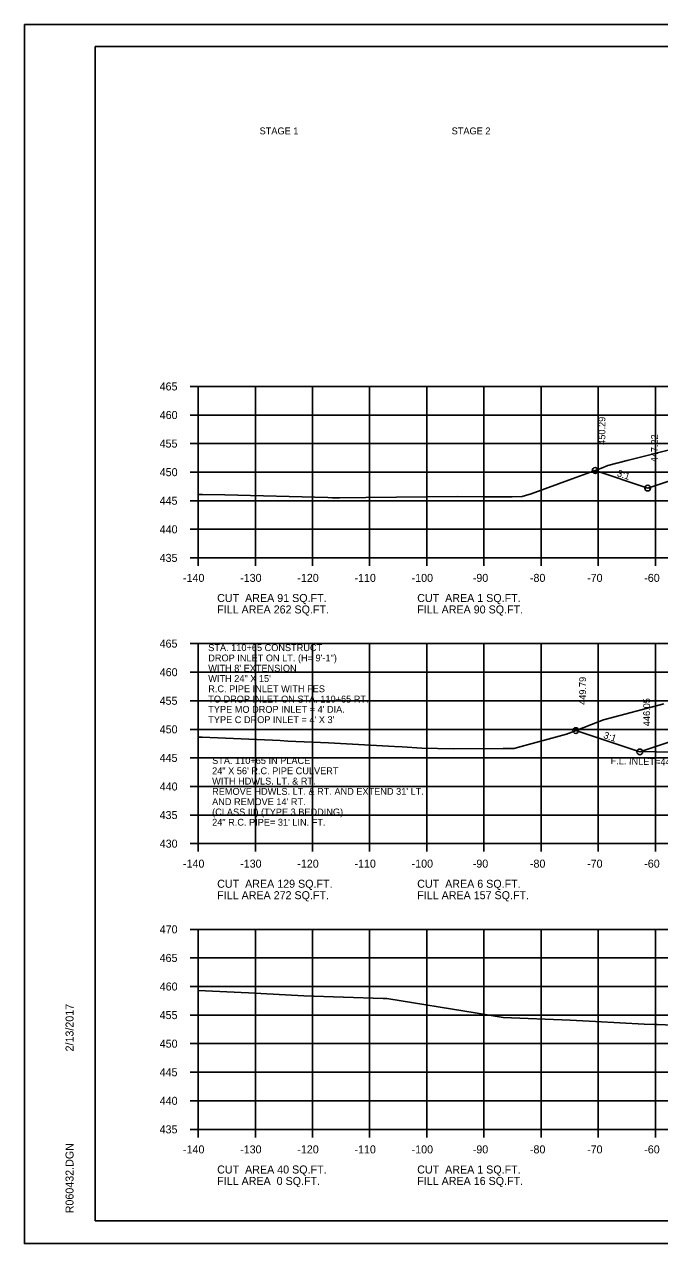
# Model space of a CAD drawing. Extents: x 1538688 to 1540766, y 656250 to 671912.
# Drawn here: x 1538687.8 to 1538798.9, y 657831.3 to 658044.6 of the extents above; entities that cross this region are included whole.
import ezdxf

# ---------------------------------------------------------------- set-up
doc = ezdxf.new("R2010")
doc.units = 0
for name, color, linetype in [('18', 7, 'Continuous'), ('20', 7, 'Continuous'), ('22', 7, 'Continuous'), ('26', 7, 'Continuous'), ('39', 7, 'Continuous'), ('40', 7, 'Continuous'), ('41', 7, 'Continuous'), ('42', 7, 'Continuous'), ('Borings', 7, 'Continuous'), ('Default', 7, 'Continuous'), ('Horizontal Alignment', 7, 'Continuous'), ('RipRap', 7, 'Continuous')]:
    doc.layers.add(name, color=color, linetype=linetype)

msp = doc.modelspace()

# ---------------------------------------------------------------- linework, layer by layer
at = {"layer": '18'}
for points in [[(1538718.18, 657962.33), (1538718.95, 657962.32), (1538722.82, 657962.27), (1538740.84, 657961.8), (1538741.68, 657961.73), (1538742.91, 657961.78), (1538747.53, 657961.8), (1538763.54, 657962.01), (1538768.02, 657961.96), (1538773.12, 657961.94), (1538774.85, 657961.97), (1538775.47, 657962.18), (1538776.41, 657962.48), (1538783.61, 657965.06), (1538788.77, 657966.97), (1538789.83, 657967.39), (1538793.25, 657968.28), (1538801.79, 657970.46)], [(1538718.18, 657919.89), (1538718.89, 657919.86), (1538732.5, 657919.27), (1538733.85, 657919.19), (1538740.99, 657918.87), (1538752.5, 657918.27), (1538753.88, 657918.21), (1538757.31, 657917.94), (1538762.83, 657917.83), (1538771.55, 657917.89), (1538773.46, 657917.9), (1538774.05, 657918.08), (1538782.62, 657920.41), (1538783.56, 657920.77), (1538789.07, 657922.91), (1538799.63, 657925.71)], [(1538718.18, 657875.57), (1538726.98, 657875.12), (1538736.65, 657874.61), (1538750.55, 657874.18), (1538750.84, 657874.16), (1538751.17, 657874.13), (1538766.96, 657871.58), (1538771.54, 657870.82), (1538783.27, 657870.36), (1538787.71, 657870.13), (1538796.21, 657869.69), (1538798.04, 657869.62), (1538798.55, 657869.6), (1538809.89, 657869.16)]]:
    msp.add_lwpolyline(points, dxfattribs=at)
at = {"layer": '20'}
for points in [[(1538787.61, 657966.54), (1538796.82, 657963.47), (1538816.67, 657970.09), (1538821.67, 657969.99), (1538824.67, 657969.93), (1538825.17, 657969.93), (1538825.18, 657969.43), (1538826.18, 657969.45), (1538858.18, 657970.09), (1538890.18, 657969.45), (1538891.18, 657969.43), (1538891.19, 657969.93), (1538891.69, 657969.93), (1538894.69, 657969.99), (1538899.69, 657970.09), (1538922.05, 657962.63)], [(1538784.23, 657921.03), (1538795.44, 657917.3), (1538816.67, 657924.37), (1538821.67, 657924.27), (1538824.67, 657924.21), (1538825.17, 657924.21), (1538825.18, 657923.71), (1538826.18, 657923.73), (1538858.18, 657924.37), (1538890.18, 657923.73), (1538891.18, 657923.71), (1538891.19, 657924.21), (1538891.69, 657924.21), (1538894.69, 657924.27), (1538899.69, 657924.37), (1538927.67, 657915.05), (1538938.79, 657918.76)]]:
    msp.add_lwpolyline(points, dxfattribs=at)
at = {"layer": '22'}
for p, q in [((1538718.18, 657981.25), (1538998.18, 657981.25)), ((1538718.18, 657951.25), (1538718.18, 657981.25)), ((1538728.18, 657951.25), (1538728.18, 657981.25)), ((1538738.18, 657951.25), (1538738.18, 657981.25)), ((1538748.18, 657951.25), (1538748.18, 657981.25)), ((1538758.18, 657951.25), (1538758.18, 657981.25)), ((1538768.18, 657951.25), (1538768.18, 657981.25)), ((1538778.18, 657951.25), (1538778.18, 657981.25)), ((1538788.18, 657951.25), (1538788.18, 657981.25)), ((1538798.18, 657951.25), (1538798.18, 657981.25)), ((1538718.18, 657976.25), (1538998.18, 657976.25)), ((1538718.18, 657971.25), (1538998.18, 657971.25)), ((1538718.18, 657966.25), (1538998.18, 657966.25)), ((1538718.18, 657961.25), (1538998.18, 657961.25)), ((1538718.18, 657956.25), (1538998.18, 657956.25)), ((1538718.18, 657951.25), (1538998.18, 657951.25)), ((1538718.18, 657936.25), (1538998.18, 657936.25)), ((1538718.18, 657901.25), (1538718.18, 657936.25)), ((1538728.18, 657901.25), (1538728.18, 657936.25)), ((1538738.18, 657901.25), (1538738.18, 657936.25)), ((1538748.18, 657901.25), (1538748.18, 657936.25)), ((1538758.18, 657901.25), (1538758.18, 657936.25)), ((1538768.18, 657901.25), (1538768.18, 657936.25)), ((1538778.18, 657901.25), (1538778.18, 657936.25)), ((1538788.18, 657901.25), (1538788.18, 657936.25)), ((1538798.18, 657901.25), (1538798.18, 657936.25)), ((1538718.18, 657931.25), (1538998.18, 657931.25)), ((1538718.18, 657926.25), (1538998.18, 657926.25)), ((1538718.18, 657921.25), (1538998.18, 657921.25)), ((1538718.18, 657916.25), (1538998.18, 657916.25)), ((1538718.18, 657911.25), (1538998.18, 657911.25)), ((1538718.18, 657906.25), (1538998.18, 657906.25)), ((1538718.18, 657901.25), (1538998.18, 657901.25)), ((1538718.18, 657886.25), (1538998.18, 657886.25)), ((1538718.18, 657851.25), (1538718.18, 657886.25)), ((1538728.18, 657851.25), (1538728.18, 657886.25)), ((1538738.18, 657851.25), (1538738.18, 657886.25)), ((1538748.18, 657851.25), (1538748.18, 657886.25)), ((1538758.18, 657851.25), (1538758.18, 657886.25)), ((1538768.18, 657851.25), (1538768.18, 657886.25)), ((1538778.18, 657851.25), (1538778.18, 657886.25)), ((1538788.18, 657851.25), (1538788.18, 657886.25)), ((1538798.18, 657851.25), (1538798.18, 657886.25)), ((1538718.18, 657881.25), (1538998.18, 657881.25)), ((1538718.18, 657876.25), (1538998.18, 657876.25)), ((1538718.18, 657871.25), (1538998.18, 657871.25)), ((1538718.18, 657866.25), (1538998.18, 657866.25)), ((1538718.18, 657861.25), (1538998.18, 657861.25)), ((1538718.18, 657856.25), (1538998.18, 657856.25)), ((1538718.18, 657851.25), (1538998.18, 657851.25))]:
    msp.add_line(p, q, dxfattribs=at)
at = {"layer": '26'}
for p, q in [((1538687.78, 658044.6), (1539021.11, 658044.6)), ((1538687.78, 657831.27), (1539021.11, 657831.27))]:
    msp.add_line(p, q, dxfattribs=at)
msp.add_lwpolyline([(1538687.77, 658044.6), (1539021.11, 658044.6), (1539021.11, 657831.26), (1538687.77, 657831.26)], close=True, dxfattribs=at)
for centre in [(1538787.61, 657966.54), (1538796.82, 657963.47), (1538784.23, 657921.03), (1538795.44, 657917.3)]:
    msp.add_circle(centre, 0.5, dxfattribs=at)
at = {"layer": '39'}
msp.add_line((1538795.66, 657917.37), (1538820.68, 657916.8), dxfattribs=at)
at = {"layer": 'Borings'}
for p, q in [((1538716.78, 657981.25), (1538718.18, 657981.25)), ((1538718.18, 657951.25), (1538718.18, 657981.25)), ((1538716.78, 657976.25), (1538718.18, 657976.25)), ((1538716.78, 657971.25), (1538718.18, 657971.25)), ((1538716.78, 657966.25), (1538718.18, 657966.25)), ((1538716.78, 657961.25), (1538718.18, 657961.25)), ((1538716.78, 657956.25), (1538718.18, 657956.25)), ((1538716.78, 657951.25), (1538718.18, 657951.25)), ((1538718.18, 657951.25), (1538998.18, 657951.25)), ((1538718.18, 657949.85), (1538718.18, 657951.25)), ((1538728.18, 657949.85), (1538728.18, 657951.25)), ((1538738.18, 657949.85), (1538738.18, 657951.25)), ((1538748.18, 657949.85), (1538748.18, 657951.25)), ((1538758.18, 657949.85), (1538758.18, 657951.25)), ((1538768.18, 657949.85), (1538768.18, 657951.25)), ((1538778.18, 657949.85), (1538778.18, 657951.25)), ((1538788.18, 657949.85), (1538788.18, 657951.25)), ((1538798.18, 657949.85), (1538798.18, 657951.25)), ((1538716.78, 657936.25), (1538718.18, 657936.25)), ((1538718.18, 657901.25), (1538718.18, 657936.25)), ((1538716.78, 657931.25), (1538718.18, 657931.25)), ((1538716.78, 657926.25), (1538718.18, 657926.25)), ((1538716.78, 657921.25), (1538718.18, 657921.25)), ((1538716.78, 657916.25), (1538718.18, 657916.25)), ((1538716.78, 657911.25), (1538718.18, 657911.25)), ((1538716.78, 657906.25), (1538718.18, 657906.25)), ((1538716.78, 657901.25), (1538718.18, 657901.25)), ((1538718.18, 657901.25), (1538998.18, 657901.25)), ((1538718.18, 657899.85), (1538718.18, 657901.25)), ((1538728.18, 657899.85), (1538728.18, 657901.25)), ((1538738.18, 657899.85), (1538738.18, 657901.25)), ((1538748.18, 657899.85), (1538748.18, 657901.25)), ((1538758.18, 657899.85), (1538758.18, 657901.25)), ((1538768.18, 657899.85), (1538768.18, 657901.25)), ((1538778.18, 657899.85), (1538778.18, 657901.25)), ((1538788.18, 657899.85), (1538788.18, 657901.25)), ((1538798.18, 657899.85), (1538798.18, 657901.25)), ((1538716.78, 657886.25), (1538718.18, 657886.25)), ((1538718.18, 657851.25), (1538718.18, 657886.25)), ((1538716.78, 657881.25), (1538718.18, 657881.25)), ((1538716.78, 657876.25), (1538718.18, 657876.25)), ((1538716.78, 657871.25), (1538718.18, 657871.25)), ((1538716.78, 657866.25), (1538718.18, 657866.25)), ((1538716.78, 657861.25), (1538718.18, 657861.25)), ((1538716.78, 657856.25), (1538718.18, 657856.25)), ((1538716.78, 657851.25), (1538718.18, 657851.25)), ((1538718.18, 657851.25), (1538998.18, 657851.25)), ((1538718.18, 657849.85), (1538718.18, 657851.25)), ((1538728.18, 657849.85), (1538728.18, 657851.25)), ((1538738.18, 657849.85), (1538738.18, 657851.25)), ((1538748.18, 657849.85), (1538748.18, 657851.25)), ((1538758.18, 657849.85), (1538758.18, 657851.25)), ((1538768.18, 657849.85), (1538768.18, 657851.25)), ((1538778.18, 657849.85), (1538778.18, 657851.25)), ((1538788.18, 657849.85), (1538788.18, 657851.25)), ((1538798.18, 657849.85), (1538798.18, 657851.25))]:
    msp.add_line(p, q, dxfattribs=at)
at = {"layer": 'RipRap'}
for p, q in [((1538700.18, 658040.71), (1539016.36, 658040.71)), ((1538700.18, 657835.25), (1538700.18, 658040.71)), ((1538700.18, 657835.25), (1538700.18, 657835.25)), ((1539016.36, 657835.25), (1538700.18, 657835.25))]:
    msp.add_line(p, q, dxfattribs=at)

# ---------------------------------------------------------------- texts
at = {"layer": '40'}
for s, p in [('STA. 110+65 CONSTRUCT', (1538719.94, 657934.94)), ('DROP INLET ON LT. (H= 9\'-1") ', (1538719.94, 657933.14)), ("WITH 8' EXTENSION ", (1538719.94, 657931.34)), ('WITH 24" X 15\'', (1538719.94, 657929.54)), ('R.C. PIPE INLET WITH FES', (1538719.94, 657927.74)), ('TO DROP INLET ON STA. 110+65 RT.', (1538719.94, 657925.94)), ("TYPE MO DROP INLET = 4' DIA.", (1538719.94, 657924.14)), ("TYPE C DROP INLET = 4' X 3'", (1538719.94, 657922.34)), ('STA. 110+65 IN PLACE', (1538720.62, 657915.19)), ('24" X 56\' R.C. PIPE CULVERT', (1538720.62, 657913.39)), ('WITH HDWLS. LT. & RT.', (1538720.62, 657911.59)), ("REMOVE HDWLS. LT. & RT. AND EXTEND 31' LT.", (1538720.62, 657909.79)), ("AND REMOVE 14' RT.", (1538720.62, 657907.99)), ('24" R.C. PIPE= 31\' LIN. FT.', (1538720.62, 657904.39)), ('(CLASS III) (TYPE 3 BEDDING)', (1538720.62, 657906.19))]:
    msp.add_text(s, height=1.2, dxfattribs=at).set_placement(p)
msp.add_text('F.L. INLET=446.00', height=1.2, rotation=358.6892, dxfattribs=at).set_placement((1538790.33, 657915.17))
at = {"layer": '41'}
for s, p in [('450.29', (1538789.41, 657971.04)), ('447.22', (1538798.62, 657967.97)), ('449.79', (1538786.03, 657925.53)), ('446.05', (1538797.24, 657921.8))]:
    msp.add_text(s, height=1.2, rotation=90, dxfattribs=at).set_placement(p)
at = {"layer": '42'}
for p in [(1538791.37, 657965.58), (1538788.99, 657919.74)]:
    msp.add_text('3:1', height=1.2, rotation=341.5651, dxfattribs=at).set_placement(p)
at = {"layer": 'Default'}
for s, p in [('STAGE 1', (1538728.93, 658025.36)), ('STAGE 2', (1538762.53, 658025.36))]:
    msp.add_text(s, height=1.2, dxfattribs=at).set_placement(p)
at = {"layer": 'Horizontal Alignment'}
for s, p in [('465', (1538711.43, 657980.55)), ('460', (1538711.45, 657975.55)), ('455', (1538711.43, 657970.55)), ('450', (1538711.45, 657965.55)), ('445', (1538711.43, 657960.55)), ('440', (1538711.45, 657955.55)), ('435', (1538711.43, 657950.55)), ('-140', (1538715.52, 657947.05)), ('-130', (1538725.52, 657947.05)), ('-120', (1538735.52, 657947.05)), ('-110', (1538745.52, 657947.05)), ('-100', (1538755.52, 657947.05)), ('-90', (1538766.22, 657947.05)), ('-80', (1538776.22, 657947.05)), ('-70', (1538786.22, 657947.05)), ('-60', (1538796.22, 657947.05)), ('CUT  AREA 91 SQ.FT.', (1538721.5, 657943.53)), ('CUT  AREA 1 SQ.FT.', (1538756.5, 657943.53)), ('FILL AREA 262 SQ.FT.', (1538721.5, 657941.53)), ('FILL AREA 90 SQ.FT.', (1538756.5, 657941.53)), ('465', (1538711.43, 657935.55)), ('460', (1538711.45, 657930.55)), ('455', (1538711.43, 657925.55)), ('450', (1538711.45, 657920.55)), ('445', (1538711.43, 657915.55)), ('440', (1538711.45, 657910.55)), ('435', (1538711.43, 657905.55)), ('430', (1538711.45, 657900.55)), ('-140', (1538715.52, 657897.05)), ('-130', (1538725.52, 657897.05)), ('-120', (1538735.52, 657897.05)), ('-110', (1538745.52, 657897.05)), ('-100', (1538755.52, 657897.05)), ('-90', (1538766.22, 657897.05)), ('-80', (1538776.22, 657897.05)), ('-70', (1538786.22, 657897.05)), ('-60', (1538796.22, 657897.05)), ('CUT  AREA 129 SQ.FT.', (1538721.5, 657893.53)), ('CUT  AREA 6 SQ.FT.', (1538756.5, 657893.53)), ('FILL AREA 272 SQ.FT.', (1538721.5, 657891.53)), ('FILL AREA 157 SQ.FT.', (1538756.5, 657891.53)), ('470', (1538711.45, 657885.55)), ('465', (1538711.43, 657880.55)), ('460', (1538711.45, 657875.55)), ('455', (1538711.43, 657870.55)), ('450', (1538711.45, 657865.55)), ('445', (1538711.43, 657860.55)), ('440', (1538711.45, 657855.55)), ('435', (1538711.43, 657850.55)), ('-140', (1538715.52, 657847.05)), ('-130', (1538725.52, 657847.05)), ('-120', (1538735.52, 657847.05)), ('-110', (1538745.52, 657847.05)), ('-100', (1538755.52, 657847.05)), ('-90', (1538766.22, 657847.05)), ('-80', (1538776.22, 657847.05)), ('-70', (1538786.22, 657847.05)), ('-60', (1538796.22, 657847.05)), ('CUT  AREA 40 SQ.FT.', (1538721.5, 657843.53)), ('CUT  AREA 1 SQ.FT.', (1538756.5, 657843.53)), ('FILL AREA  0 SQ.FT.', (1538721.5, 657841.53)), ('FILL AREA 16 SQ.FT.', (1538756.5, 657841.53))]:
    msp.add_text(s, height=1.4, dxfattribs=at).set_placement(p)
at = {"layer": 'RipRap'}
for s, p in [('2/13/2017', (1538696.37, 657864.89)), ('R060432.DGN', (1538696.37, 657836.57))]:
    msp.add_text(s, height=1.4, rotation=90, dxfattribs=at).set_placement(p)

doc.saveas('drawing.dxf')
